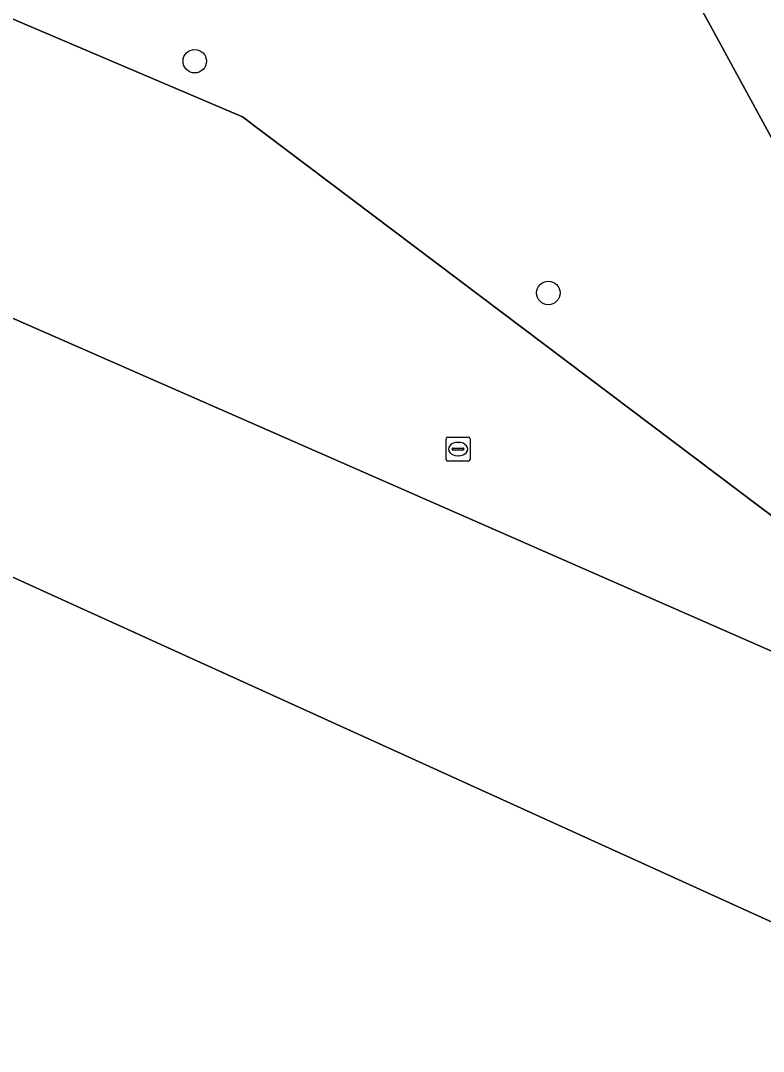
# Model space of a CAD drawing. Extents: x 162879 to 165540, y 384011 to 385181.
# Drawn here: x 163712.04 to 163742.95, y 384591.16 to 384634.06 of the extents above; entities that cross this region are included whole.
import ezdxf

# ---------------------------------------------------------------- set-up
doc = ezdxf.new("R2010")
doc.units = 0
for name, color, linetype in [('IMGEO_Boom', 7, 'Continuous'), ('IMGEO_Grasland_agrarisch', 7, 'Continuous'), ('IMGEO_Loofbos', 7, 'Continuous'), ('IMGEO_Rioolput', 7, 'Continuous'), ('IMGEO_Voetpad_open', 7, 'Continuous')]:
    doc.layers.add(name, color=color, linetype=linetype)

msp = doc.modelspace()

# ---------------------------------------------------------------- linework, layer by layer
at = {"layer": 'IMGEO_Boom'}
for centre in [(163719.288, 384632.368), (163734.002, 384622.722)]:
    msp.add_circle(centre, 0.489, dxfattribs=at)
at = {"layer": 'IMGEO_Grasland_agrarisch'}
msp.add_lwpolyline([(163594.088, 384577.712), (163619.287, 384573.891), (163662.875, 384565.793), (163684.298, 384561.617), (163706.882, 384556.864), (163750.094, 384548.045), (163761.872, 384588.1), (163712.389, 384610.585), (163653.294, 384637.612), (163653.398, 384636.938), (163648.01, 384633.962), (163642.666, 384630.908), (163637.367, 384627.777), (163632.547, 384624.797), (163627.829, 384621.658), (163623.22, 384618.361), (163617.949, 384614.724), (163612.715, 384611.035), (163607.518, 384607.294), (163602.206, 384603.464), (163597.025, 384599.458), (163591.982, 384595.281), (163588.13, 384591.708)], close=True, dxfattribs=at)
at = {"layer": 'IMGEO_Loofbos'}
for points in [[(163721.297, 384668.753), (163700.787, 384671.42), (163666.58, 384651.004), (163666.682, 384650.615), (163666.405, 384650.217), (163661.976, 384644.937), (163672.75, 384650.727), (163721.271, 384630.049), (163753.565, 384605.701), (163752.648, 384603.706), (163661.095, 384643.887), (163658.743, 384641.084), (163653.294, 384637.612), (163712.389, 384610.585), (163761.872, 384588.1), (163750.094, 384548.045), (163749.199, 384545.097), (163740.833, 384514.99)], [(163750.431, 384616.074), (163741.934, 384631.674), (163734.277, 384645.741), (163721.297, 384668.753)]]:
    msp.add_lwpolyline(points, dxfattribs=at)
msp.add_lwpolyline([(163752.648, 384603.706), (163753.565, 384605.701), (163721.271, 384630.049), (163672.75, 384650.727), (163661.976, 384644.937), (163661.095, 384643.887)], close=True, dxfattribs=at)
at = {"layer": 'IMGEO_Rioolput'}
for p, q in [((163729.745, 384615.798), (163729.745, 384616.65)), ((163729.82, 384616.724), (163730.672, 384616.724)), ((163730.233, 384616.504), (163730.258, 384616.504)), ((163730.746, 384616.65), (163730.746, 384615.798)), ((163730.004, 384616.218), (163730.004, 384616.23)), ((163730.442, 384616.181), (163730.044, 384616.181)), ((163730.047, 384616.267), (163730.445, 384616.267)), ((163730.488, 384616.23), (163730.488, 384616.218)), ((163730.672, 384615.724), (163729.82, 384615.724)), ((163730.256, 384615.944), (163730.231, 384615.944))]:
    msp.add_line(p, q, dxfattribs=at)
for points in [[(163729.745, 384615.798), (163729.745, 384616.65)], [(163729.82, 384616.724), (163730.672, 384616.724)], [(163730.746, 384616.65), (163730.746, 384615.798)], [(163730.672, 384615.724), (163729.82, 384615.724)]]:
    msp.add_lwpolyline(points, dxfattribs=at)
for centre, radius, start, end in [((163729.822, 384616.648), 0.0765, 91.552, 178.448), ((163729.822, 384616.648), 0.0765, 91.552, 178.448), ((163730.67, 384616.648), 0.0765, 1.552, 88.448), ((163730.67, 384616.648), 0.0765, 1.552, 88.448), ((163730.044, 384616.227), 0.0403, 85.8775, 175.7526), ((163730.041, 384616.217), 0.0366, 178.938, 274.7102), ((163730.445, 384616.224), 0.043, 264.8664, 352.4533), ((163730.449, 384616.229), 0.0386, 1.7309, 96.639), ((163729.822, 384615.8), 0.0765, 181.552, 268.448), ((163729.822, 384615.8), 0.0765, 181.552, 268.448), ((163730.67, 384615.8), 0.0765, 271.552, 358.448), ((163730.67, 384615.8), 0.0765, 271.552, 358.448)]:
    msp.add_arc(centre, radius, start, end, dxfattribs=at)
for centre, major_axis, ratio, start_param, end_param in [((163730.232, 384616.224), (-0.387, 0.002), 0.722429, 4.712389, 7.853982), ((163730.257, 384616.224), (-0.39, 0.002), 0.717154, 1.570796, 4.712389)]:
    msp.add_ellipse(centre, major_axis=major_axis, ratio=ratio, start_param=start_param, end_param=end_param, dxfattribs=at)
at = {"layer": 'IMGEO_Voetpad_open'}
msp.add_lwpolyline([(163713.151, 384683.194), (163716.517, 384677.23), (163717.616, 384675.28), (163721.297, 384668.753), (163734.277, 384645.741), (163741.934, 384631.674), (163750.431, 384616.074)], dxfattribs=at)

doc.saveas('drawing.dxf')
